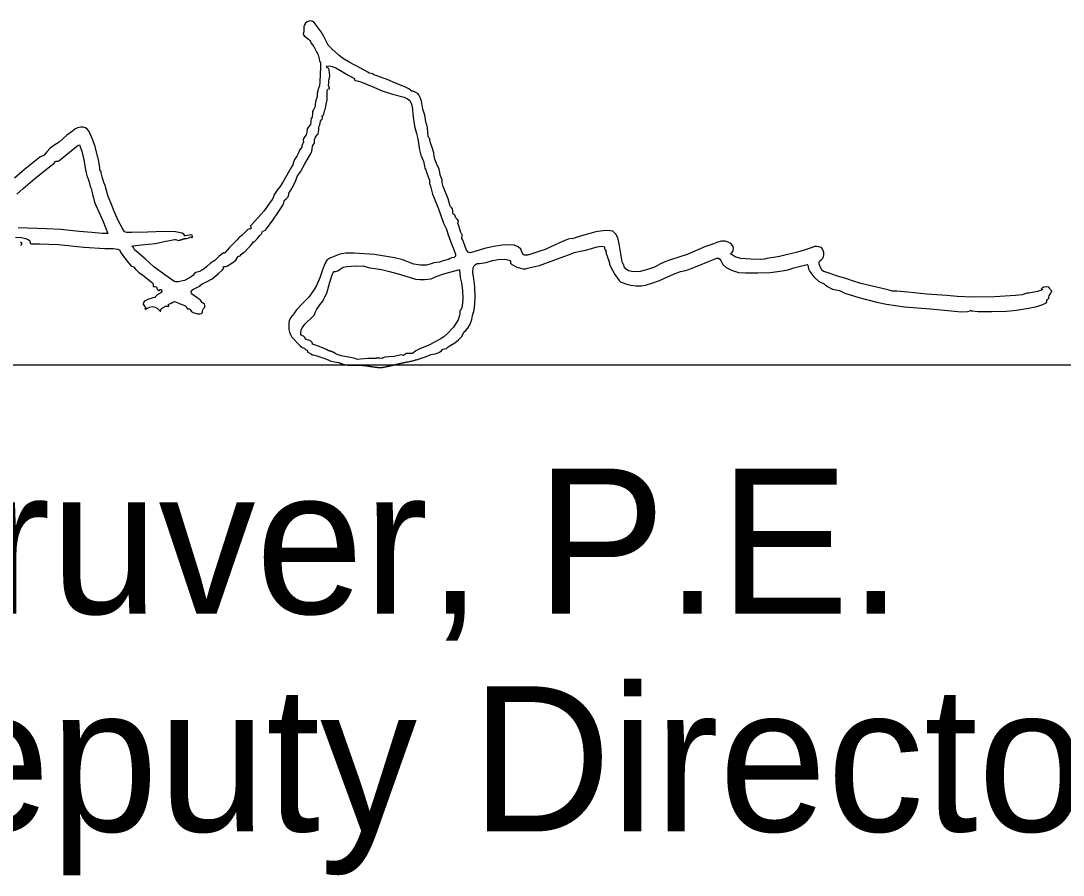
# Model space of a CAD drawing. Extents: x 0 to 34, y 0 to 22.
# Drawn here: x 25.675 to 26.68, y 8.434 to 9.258 of the extents above; entities that cross this region are included whole.
import ezdxf

# ---------------------------------------------------------------- set-up
doc = ezdxf.new("R2010")
doc.units = 0
doc.layers.add('SH_Data', color=7, linetype='Continuous')
doc.layers.add('SH_Text', color=7, linetype='Continuous')

msp = doc.modelspace()

# ---------------------------------------------------------------- linework, layer by layer
at = {"layer": 'SH_Data'}
msp.add_line((24.5279, 8.9262), (28.0279, 8.9262), dxfattribs=at)
at = {"layer": 'SH_Text'}
for points in [[(26.0704, 8.9361), (26.0723, 8.9364), (26.0749, 8.9369), (26.078, 8.9382), (26.0807, 8.9397), (26.0818, 8.9409), (26.0824, 8.9414), (26.084, 8.9416), (26.0855, 8.9419), (26.0861, 8.9425), (26.0872, 8.9436), (26.0898, 8.9451), (26.0936, 8.9474), (26.0971, 8.9502), (26.0999, 8.9532), (26.1013, 8.9556), (26.1024, 8.9576), (26.1042, 8.9592), (26.1062, 8.9615), (26.1082, 8.9655), (26.1098, 8.97), (26.1105, 8.9738), (26.1112, 8.9759), (26.112, 8.9778), (26.1126, 8.9812), (26.1133, 8.9908), (26.113, 9.0013), (26.1118, 9.0093), (26.1108, 9.0153), (26.1114, 9.0199), (26.1123, 9.0217), (26.1136, 9.0229), (26.1152, 9.0238), (26.1172, 9.024), (26.1237, 9.0249), (26.13, 9.0267), (26.1353, 9.0279), (26.1414, 9.0281), (26.146, 9.0273), (26.1472, 9.0266), (26.1472, 9.0257), (26.1472, 9.0243), (26.1485, 9.0229), (26.1534, 9.0203), (26.1594, 9.0189), (26.1619, 9.0189), (26.1637, 9.0196), (26.169, 9.0208), (26.1751, 9.022), (26.189, 9.0272), (26.2033, 9.0324), (26.209, 9.0346), (26.2146, 9.0358), (26.2198, 9.0368), (26.2255, 9.0384), (26.2307, 9.04), (26.2347, 9.0406), (26.2372, 9.0402), (26.2378, 9.0397), (26.238, 9.0389), (26.2383, 9.0375), (26.2389, 9.0367), (26.2394, 9.036), (26.2393, 9.0353), (26.2395, 9.0337), (26.2406, 9.031), (26.2424, 9.0257), (26.2428, 9.0234), (26.244, 9.0203), (26.2478, 9.0133), (26.2521, 9.0075), (26.2538, 9.0059), (26.255, 9.0056), (26.2594, 9.0041), (26.2634, 9.003), (26.2683, 9.0024), (26.2733, 9.0025), (26.2775, 9.0032), (26.2836, 9.005), (26.291, 9.0077), (26.3045, 9.0136), (26.3112, 9.0162), (26.316, 9.0171), (26.3183, 9.0179), (26.3216, 9.0192), (26.3288, 9.022), (26.3383, 9.026), (26.3446, 9.0286), (26.3461, 9.0292), (26.3478, 9.029), (26.3492, 9.0281), (26.3501, 9.0267), (26.3519, 9.0231), (26.3553, 9.02), (26.3603, 9.0174), (26.367, 9.0153), (26.374, 9.0148), (26.3858, 9.0149), (26.3976, 9.0154), (26.4049, 9.0163), (26.4093, 9.017), (26.4146, 9.0179), (26.4205, 9.0198), (26.4243, 9.0206), (26.4296, 9.0219), (26.4335, 9.0231), (26.4341, 9.0224), (26.4342, 9.0208), (26.4347, 9.0187), (26.4358, 9.0162), (26.4397, 9.011), (26.4443, 9.0068), (26.4465, 9.0055), (26.4484, 9.005), (26.4497, 9.0045), (26.4512, 9.0032), (26.4538, 9.0015), (26.4558, 9.0003), (26.4578, 8.9993), (26.4611, 8.9986), (26.4643, 8.9979), (26.4659, 8.9972), (26.4698, 8.9954), (26.4833, 8.9911), (26.5006, 8.9868), (26.5098, 8.9847), (26.5272, 8.9822), (26.5519, 8.9802), (26.5657, 8.9789), (26.582, 8.9774), (26.5879, 8.9775), (26.5906, 8.9782), (26.5913, 8.9789), (26.5921, 8.9782), (26.5983, 8.9775), (26.6114, 8.9775), (26.6258, 8.978), (26.6354, 8.979), (26.6469, 8.981), (26.655, 8.9826), (26.6607, 8.9843), (26.664, 8.9861), (26.6646, 8.9871), (26.6646, 8.9881), (26.6647, 8.989), (26.6656, 8.9897), (26.6665, 8.9904), (26.6666, 8.9914), (26.6668, 8.9928), (26.6678, 8.9944), (26.6694, 8.9969), (26.6694, 8.9977), (26.6687, 8.998), (26.668, 8.9985), (26.6675, 8.9998), (26.6665, 9.0011), (26.664, 9.0015), (26.6618, 9.0011), (26.6599, 9.0002), (26.6591, 8.9993), (26.66, 8.9988), (26.6602, 8.9987), (26.6593, 8.9983), (26.6555, 8.9971), (26.6473, 8.9955), (26.6452, 8.9952), (26.6438, 8.9946), (26.6408, 8.9938), (26.6342, 8.9931), (26.6142, 8.9919), (26.5926, 8.9914), (26.5779, 8.992), (26.5681, 8.9931), (26.5488, 8.9945), (26.5305, 8.9963), (26.5199, 8.9972), (26.5153, 8.9974), (26.5126, 8.9981), (26.5032, 9.0006), (26.485, 9.0048), (26.4772, 9.0073), (26.4716, 9.0093), (26.4616, 9.0119), (26.4546, 9.0145), (26.4496, 9.0163), (26.448, 9.0173), (26.4464, 9.0202), (26.4451, 9.0234), (26.4448, 9.0253), (26.4455, 9.0266), (26.4473, 9.0277), (26.4488, 9.0295), (26.4495, 9.0321), (26.4493, 9.0346), (26.4488, 9.0364), (26.4482, 9.0378), (26.4472, 9.0394), (26.4427, 9.0402), (26.4404, 9.0403), (26.4382, 9.0394), (26.4345, 9.038), (26.4305, 9.0367), (26.424, 9.0349), (26.4131, 9.0322), (26.4067, 9.0307), (26.4008, 9.0298), (26.3942, 9.0288), (26.3921, 9.0282), (26.3886, 9.0279), (26.379, 9.028), (26.3694, 9.0289), (26.366, 9.0296), (26.3641, 9.0304), (26.361, 9.0322), (26.3599, 9.0329), (26.3603, 9.0338), (26.362, 9.0363), (26.3624, 9.0388), (26.3616, 9.0411), (26.3598, 9.0431), (26.3573, 9.0446), (26.3543, 9.0454), (26.3509, 9.0455), (26.3473, 9.0445), (26.3404, 9.0419), (26.3352, 9.0403), (26.3175, 9.0327), (26.3095, 9.0302), (26.3017, 9.0276), (26.2971, 9.0258), (26.2919, 9.0235), (26.2869, 9.0209), (26.2818, 9.0188), (26.2723, 9.0163), (26.268, 9.0159), (26.2643, 9.0161), (26.2612, 9.017), (26.2589, 9.0185), (26.257, 9.0206), (26.2566, 9.0215), (26.2568, 9.0219), (26.2562, 9.0229), (26.2548, 9.0257), (26.2537, 9.0332), (26.2522, 9.043), (26.2508, 9.0488), (26.2489, 9.0522), (26.2459, 9.055), (26.2434, 9.0556), (26.2391, 9.0557), (26.234, 9.0553), (26.2294, 9.0545), (26.2157, 9.0508), (26.2085, 9.0484), (26.207, 9.0479), (26.2059, 9.048), (26.203, 9.0474), (26.1974, 9.0451), (26.186, 9.0401), (26.1808, 9.0375), (26.1747, 9.0354), (26.1668, 9.033), (26.1635, 9.0321), (26.1609, 9.032), (26.1591, 9.0329), (26.1584, 9.0347), (26.1572, 9.0379), (26.1547, 9.0401), (26.1508, 9.0416), (26.1456, 9.0421), (26.1391, 9.0417), (26.1312, 9.0405), (26.1222, 9.0383), (26.1118, 9.0353), (26.1084, 9.0344), (26.1063, 9.0348), (26.1048, 9.0367), (26.1035, 9.0405), (26.102, 9.045), (26.1008, 9.0471), (26.1003, 9.0482), (26.1005, 9.0502), (26.1006, 9.052), (26.1001, 9.0527), (26.0993, 9.0537), (26.0987, 9.056), (26.097, 9.0611), (26.0963, 9.0627), (26.0968, 9.0639), (26.0972, 9.0651), (26.0959, 9.0666), (26.0945, 9.0681), (26.094, 9.0695), (26.0936, 9.0705), (26.0926, 9.0713), (26.0917, 9.0723), (26.0915, 9.0745), (26.0913, 9.0767), (26.0902, 9.078), (26.0892, 9.0791), (26.0887, 9.0804), (26.087, 9.0862), (26.0823, 9.0983), (26.0813, 9.102), (26.0812, 9.1037), (26.0812, 9.1048), (26.0803, 9.1069), (26.0793, 9.1094), (26.0791, 9.1117), (26.0783, 9.115), (26.0763, 9.1197), (26.0742, 9.1245), (26.0737, 9.1276), (26.0734, 9.1306), (26.0719, 9.135), (26.0703, 9.1394), (26.0696, 9.1426), (26.0693, 9.1443), (26.0686, 9.1452), (26.0678, 9.1468), (26.0675, 9.1506), (26.0672, 9.1548), (26.0664, 9.1578), (26.0656, 9.1602), (26.0653, 9.163), (26.0645, 9.1669), (26.0628, 9.1729), (26.0613, 9.1806), (26.06, 9.184), (26.059, 9.1866), (26.0581, 9.1876), (26.0558, 9.189), (26.0533, 9.1901), (26.0523, 9.1901), (26.0518, 9.1902), (26.0507, 9.1912), (26.0491, 9.1925), (26.0461, 9.194), (26.0342, 9.1987), (26.0275, 9.2017), (26.0254, 9.2025), (26.0219, 9.2037), (26.0167, 9.2055), (26.0155, 9.2058), (26.015, 9.2064), (26.0143, 9.207), (26.0129, 9.2072), (26.011, 9.2076), (26.0095, 9.2085), (26.0031, 9.2121), (25.9918, 9.2183), (25.9852, 9.222), (25.9817, 9.2248), (25.9748, 9.2309), (25.9713, 9.2345), (25.969, 9.2389), (25.9671, 9.243), (25.9645, 9.2475), (25.9578, 9.2563), (25.9562, 9.2575), (25.9545, 9.258), (25.9527, 9.2578), (25.9511, 9.2571), (25.9496, 9.2558), (25.9485, 9.2542), (25.9479, 9.2522), (25.9479, 9.25), (25.9479, 9.2473), (25.9473, 9.2459), (25.9472, 9.245), (25.9483, 9.2435), (25.9525, 9.2402), (25.9537, 9.2392), (25.9542, 9.238), (25.9547, 9.2367), (25.9559, 9.2352), (25.9577, 9.2331), (25.9599, 9.2289), (25.9616, 9.2253), (25.9626, 9.2215), (25.9631, 9.2189), (25.9637, 9.2184), (25.9639, 9.2174), (25.964, 9.2136), (25.9635, 9.1993), (25.9629, 9.1954), (25.962, 9.1929)], [(25.6699, 9.0494), (25.6755, 9.049), (25.6794, 9.0482), (25.682, 9.0471), (25.6836, 9.0459), (25.684, 9.0445), (25.6841, 9.0435), (25.6851, 9.043), (25.6929, 9.0429), (25.7114, 9.0422), (25.7359, 9.0397), (25.7561, 9.0385), (25.7641, 9.0383), (25.7685, 9.0377), (25.7705, 9.0367), (25.771, 9.0349), (25.7739, 9.0308), (25.7788, 9.0246), (25.7807, 9.0224), (25.782, 9.0215), (25.7835, 9.0206), (25.7857, 9.0184), (25.7889, 9.0154), (25.7923, 9.013), (25.7992, 9.0077), (25.8022, 9.005), (25.8027, 9.004), (25.8027, 9.0031), (25.8026, 9.0017), (25.8042, 9.0017), (25.8056, 9.0016), (25.806, 9.0008), (25.8062, 8.9996), (25.807, 8.9984), (25.808, 8.9978), (25.8088, 8.998), (25.8095, 8.9988), (25.8102, 8.9988), (25.8108, 8.9984), (25.811, 8.9973), (25.8101, 8.9958), (25.8079, 8.9943), (25.8058, 8.993), (25.8049, 8.992), (25.8042, 8.9912), (25.8023, 8.9908), (25.7976, 8.9892), (25.7947, 8.9879), (25.7932, 8.9865), (25.7931, 8.9848), (25.7944, 8.9829), (25.7957, 8.9813), (25.7953, 8.9807), (25.7947, 8.9805), (25.7947, 8.9801), (25.7955, 8.98), (25.7964, 8.9804), (25.7992, 8.9819), (25.8021, 8.9825), (25.8047, 8.982), (25.8067, 8.9806), (25.8093, 8.9781), (25.81, 8.978), (25.8097, 8.9789), (25.8102, 8.9801), (25.8121, 8.9816), (25.8145, 8.9827), (25.8165, 8.9829), (25.8176, 8.9829), (25.8175, 8.984), (25.8173, 8.9848), (25.8176, 8.9848), (25.8187, 8.9849), (25.8207, 8.986), (25.8222, 8.987), (25.8235, 8.9873), (25.8276, 8.9855), (25.8331, 8.9833), (25.8341, 8.9827), (25.8349, 8.9815), (25.8356, 8.9803), (25.8367, 8.9802), (25.8377, 8.9802), (25.8384, 8.9795), (25.8394, 8.9779), (25.8411, 8.9767), (25.8454, 8.9754), (25.8475, 8.9754), (25.8492, 8.9758), (25.8502, 8.9767), (25.8503, 8.9781), (25.8504, 8.9794), (25.8513, 8.9806), (25.8523, 8.982), (25.8526, 8.9835), (25.8521, 8.9848), (25.8509, 8.9856), (25.8497, 8.9863), (25.8492, 8.9872), (25.8479, 8.9888), (25.8449, 8.991), (25.8407, 8.9942), (25.8397, 8.9955), (25.8394, 8.9966), (25.8399, 8.9977), (25.841, 8.9988), (25.8455, 9.0011), (25.8475, 9.0022), (25.8483, 9.0031), (25.85, 9.0043), (25.8539, 9.0063), (25.8596, 9.0093), (25.8653, 9.0141), (25.8696, 9.0178), (25.8704, 9.019), (25.8705, 9.02), (25.8705, 9.0211), (25.8715, 9.0211), (25.8727, 9.0211), (25.8744, 9.0217), (25.8786, 9.0242), (25.8823, 9.0273), (25.8834, 9.0287), (25.8839, 9.0299), (25.8843, 9.0307), (25.8851, 9.031), (25.8864, 9.0315), (25.8875, 9.0326), (25.8902, 9.0348), (25.8912, 9.0354), (25.8939, 9.0385), (25.896, 9.0402), (25.8977, 9.0426), (25.8991, 9.0444), (25.9009, 9.0458), (25.903, 9.0476), (25.9056, 9.0509), (25.9074, 9.053), (25.9078, 9.0544), (25.908, 9.055), (25.9092, 9.0555), (25.9108, 9.0562), (25.912, 9.0574), (25.9181, 9.0657), (25.9229, 9.0728), (25.9255, 9.0766), (25.9278, 9.0802), (25.9287, 9.0824), (25.9288, 9.0837), (25.9291, 9.0846), (25.9308, 9.0863), (25.9327, 9.0884), (25.9334, 9.0906), (25.9336, 9.092), (25.934, 9.0927), (25.9355, 9.0946), (25.9379, 9.0991), (25.9402, 9.1039), (25.9412, 9.1068), (25.9419, 9.1084), (25.9446, 9.1123), (25.9488, 9.12), (25.9512, 9.1239), (25.9545, 9.1294), (25.9555, 9.1323), (25.9559, 9.1347), (25.9563, 9.137), (25.9573, 9.1387), (25.9581, 9.1399), (25.9581, 9.1414), (25.9583, 9.1433), (25.9593, 9.1458), (25.9607, 9.1481), (25.9619, 9.1491), (25.9623, 9.153), (25.9625, 9.1557), (25.963, 9.1569), (25.9635, 9.1576), (25.9637, 9.1594), (25.9641, 9.1613), (25.965, 9.1624), (25.9657, 9.1632), (25.9658, 9.1645), (25.9657, 9.1659), (25.9663, 9.1668), (25.9671, 9.1676), (25.9672, 9.1683), (25.9681, 9.1721), (25.9687, 9.1734), (25.9695, 9.1777), (25.9703, 9.1819), (25.9703, 9.1859), (25.9703, 9.1909), (25.971, 9.1921), (25.9722, 9.1925), (25.973, 9.1927), (25.9724, 9.1938), (25.9718, 9.1955), (25.9719, 9.198), (25.9721, 9.2004), (25.9724, 9.2021), (25.9728, 9.2027), (25.9729, 9.2053), (25.9725, 9.2105), (25.9719, 9.2121), (25.9701, 9.213), (25.9697, 9.2143), (25.9723, 9.2146), (25.9754, 9.214), (25.9789, 9.2126), (25.9825, 9.2103), (25.9907, 9.2055), (25.9961, 9.2027), (25.9969, 9.2019), (25.9969, 9.2012), (25.997, 9.2006), (25.9974, 9.2005), (25.9995, 9.2003), (26.0029, 9.1993), (26.0137, 9.1946), (26.0234, 9.1905), (26.0336, 9.1873), (26.0446, 9.1843), (26.0479, 9.1828), (26.0502, 9.1811), (26.0516, 9.1787), (26.0525, 9.1754), (26.0535, 9.1651), (26.0547, 9.1565), (26.0567, 9.1495), (26.0578, 9.1443), (26.0594, 9.1336), (26.0608, 9.1286), (26.0634, 9.1228), (26.0644, 9.1178), (26.0647, 9.1159), (26.0652, 9.1148), (26.0666, 9.1111), (26.0684, 9.1059), (26.0691, 9.1042), (26.0692, 9.1028), (26.0692, 9.1011), (26.0701, 9.0985), (26.0714, 9.0934), (26.072, 9.0908), (26.0735, 9.0871), (26.0778, 9.0766), (26.0827, 9.063), (26.0852, 9.0577), (26.0861, 9.0549), (26.0867, 9.0525), (26.0893, 9.0456), (26.0933, 9.0355), (26.0943, 9.0328), (26.0941, 9.0309), (26.0928, 9.0297), (26.0904, 9.0293), (26.0883, 9.0284), (26.0874, 9.0278), (26.0859, 9.0275), (26.0815, 9.0262), (26.0789, 9.0253), (26.076, 9.0249), (26.0732, 9.0246), (26.0706, 9.0237), (26.0662, 9.0225), (26.0603, 9.0225), (26.0541, 9.0234), (26.049, 9.0253), (26.0434, 9.0274), (26.0355, 9.0295), (26.016, 9.0326), (25.9964, 9.034), (25.9885, 9.0338), (25.9828, 9.0329), (25.9731, 9.0291), (25.9701, 9.0272), (25.969, 9.0257), (25.9687, 9.0245), (25.9681, 9.0236), (25.9674, 9.0221), (25.9657, 9.017), (25.9633, 9.0102), (25.9602, 9.0027), (25.958, 8.9989), (25.9563, 8.9966), (25.9551, 8.9946), (25.9526, 8.9914), (25.9468, 8.9855), (25.941, 8.9794), (25.9386, 8.976), (25.9383, 8.975), (25.9378, 8.9746), (25.9366, 8.9736), (25.9351, 8.9714), (25.9339, 8.9687), (25.9333, 8.9665), (25.9334, 8.9603), (25.9342, 8.9578), (25.9351, 8.9556), (25.9364, 8.953), (25.9445, 8.9445), (25.9464, 8.9429), (25.9476, 8.9425), (25.9486, 8.9422), (25.949, 8.9416), (25.9494, 8.941), (25.9503, 8.9407), (25.9512, 8.9404), (25.9516, 8.9394), (25.9519, 8.9385), (25.9525, 8.9381), (25.9548, 8.9368), (25.9563, 8.9359), (25.9581, 8.9355), (25.9606, 8.9348), (25.9661, 8.933), (25.9699, 8.9318), (25.972, 8.9306), (25.9739, 8.9296), (25.9776, 8.9291), (25.9813, 8.9286)], [(25.96, 9.1827), (25.9596, 9.1814), (25.959, 9.1774), (25.9587, 9.1754), (25.9571, 9.1722), (25.9562, 9.1706), (25.9562, 9.1687), (25.9561, 9.1651), (25.9551, 9.1638), (25.9546, 9.162), (25.9547, 9.1601), (25.9545, 9.1581), (25.9529, 9.1561), (25.9512, 9.1537), (25.9507, 9.1507), (25.9503, 9.1479), (25.949, 9.1463), (25.9478, 9.145), (25.9473, 9.1431), (25.9475, 9.1412), (25.9461, 9.1375), (25.9459, 9.1361), (25.9438, 9.1334), (25.9427, 9.1308), (25.9413, 9.1274), (25.939, 9.1242), (25.9377, 9.1206), (25.9374, 9.1191), (25.9366, 9.118), (25.9314, 9.109), (25.9277, 9.1024), (25.9247, 9.098), (25.9221, 9.0946), (25.9203, 9.0918), (25.9191, 9.0898), (25.9186, 9.0882), (25.9177, 9.0861), (25.9156, 9.0831), (25.9125, 9.0788), (25.9097, 9.0748), (25.8973, 9.0612), (25.8966, 9.0602), (25.8967, 9.0587), (25.8968, 9.0573), (25.8958, 9.0573), (25.8939, 9.0568), (25.8911, 9.054), (25.8885, 9.0513), (25.8867, 9.0501), (25.8856, 9.0495), (25.8835, 9.0467), (25.8761, 9.0394), (25.8717, 9.0343), (25.8715, 9.0339), (25.8709, 9.0341), (25.8692, 9.0333), (25.8663, 9.0309), (25.862, 9.0269), (25.8579, 9.0244), (25.854, 9.0209), (25.8518, 9.0188), (25.8503, 9.018), (25.8495, 9.0178), (25.8492, 9.0172), (25.8483, 9.0165), (25.8461, 9.0159), (25.8438, 9.0152), (25.8425, 9.0143), (25.8408, 9.0123), (25.8384, 9.0105), (25.8327, 9.0076), (25.8268, 9.0062), (25.8244, 9.0063), (25.8226, 9.007), (25.8139, 9.013), (25.8034, 9.0207), (25.7948, 9.0284), (25.7863, 9.0358), (25.7847, 9.0372), (25.7841, 9.0384), (25.7837, 9.0393), (25.783, 9.0399), (25.7821, 9.0406), (25.7833, 9.0411), (25.7915, 9.0419), (25.8048, 9.0432), (25.8132, 9.0451), (25.8185, 9.0462), (25.8231, 9.047), (25.8241, 9.0472), (25.8253, 9.0467), (25.8267, 9.0462), (25.8283, 9.0466)], [(25.8327, 9.048), (25.8347, 9.048), (25.8369, 9.0488), (25.839, 9.0496), (25.8399, 9.049), (25.8402, 9.0489), (25.8404, 9.05), (25.8401, 9.0514), (25.839, 9.0516), (25.8339, 9.0505), (25.8329, 9.0506), (25.8327, 9.0513), (25.8321, 9.0524), (25.8305, 9.0533), (25.824, 9.0545), (25.8129, 9.0547), (25.7971, 9.0541), (25.7818, 9.0537), (25.7771, 9.054), (25.7749, 9.0545), (25.7726, 9.0582), (25.769, 9.0654), (25.7656, 9.0728), (25.7641, 9.0768), (25.7629, 9.0802), (25.7591, 9.0885), (25.7575, 9.0944), (25.7562, 9.0992), (25.7551, 9.1022), (25.7534, 9.1074), (25.7525, 9.1115), (25.7525, 9.1123), (25.752, 9.113), (25.7513, 9.1142), (25.7511, 9.1162), (25.7503, 9.1224), (25.7468, 9.1368), (25.744, 9.144), (25.7415, 9.1498), (25.7409, 9.1513), (25.7392, 9.1531), (25.7372, 9.1547), (25.7352, 9.1556), (25.7327, 9.1556), (25.7296, 9.1548), (25.727, 9.1536), (25.7259, 9.1524), (25.7249, 9.1517), (25.7194, 9.1477), (25.7118, 9.1411), (25.7067, 9.1378), (25.7034, 9.1353), (25.7002, 9.1317), (25.6975, 9.1286), (25.6956, 9.1274), (25.6934, 9.1264), (25.6902, 9.1241), (25.6834, 9.1185), (25.6786, 9.1147), (25.669, 9.1063)], [(25.671, 9.0909), (25.6773, 9.0963), (25.6884, 9.106), (25.7025, 9.1171), (25.7068, 9.1205), (25.7085, 9.1224), (25.7089, 9.1228), (25.7098, 9.1227), (25.7109, 9.1227), (25.7118, 9.1233), (25.7148, 9.1256), (25.7236, 9.1327), (25.7302, 9.1382), (25.7316, 9.1385), (25.732, 9.1375), (25.7337, 9.1324), (25.7359, 9.1241), (25.7376, 9.1126), (25.7387, 9.1087), (25.7405, 9.1037), (25.7419, 9.0981), (25.7427, 9.0964), (25.7433, 9.0936), (25.7445, 9.0892), (25.7452, 9.0874), (25.7453, 9.086), (25.7456, 9.084), (25.747, 9.0808), (25.7544, 9.0646), (25.7589, 9.053), (25.7534, 9.0529), (25.7433, 9.0537), (25.7311, 9.0549), (25.7137, 9.0567), (25.6997, 9.0575), (25.6724, 9.0583)], [(25.6745, 9.042), (25.6753, 9.0419), (25.676, 9.0423), (25.676, 9.0435), (25.6748, 9.0445)], [(25.9451, 8.9585), (25.9455, 8.9589), (25.9455, 8.9601), (25.9465, 8.9623), (25.949, 8.9656), (25.9569, 8.9731), (25.9581, 8.9746), (25.9589, 8.9768), (25.9605, 8.98), (25.9634, 8.984), (25.9661, 8.9877), (25.9672, 8.9898), (25.9683, 8.9917), (25.9702, 8.9953), (25.9721, 9.0024), (25.9731, 9.0058), (25.975, 9.0119), (25.9765, 9.0159), (25.9773, 9.0164), (25.9786, 9.0164), (25.9808, 9.0168), (25.9831, 9.0184), (25.9858, 9.0203), (25.9895, 9.0212), (25.9979, 9.0218), (25.9999, 9.0215), (26.0051, 9.0218), (26.0079, 9.0209), (26.0117, 9.0199), (26.0163, 9.0192), (26.0228, 9.0183), (26.0306, 9.0162), (26.041, 9.0134), (26.0557, 9.009), (26.0598, 9.0085), (26.0642, 9.0086), (26.0706, 9.0093), (26.0756, 9.0113), (26.083, 9.0141), (26.097, 9.0177), (26.0976, 9.0178), (26.098, 9.0174), (26.0983, 9.0146), (26.0988, 9.0104), (26.0999, 9.0052), (26.101, 8.998), (26.1012, 8.9898), (26.1005, 8.9829), (26.0999, 8.9805), (26.0991, 8.9793), (26.0985, 8.9781), (26.0983, 8.9758), (26.0979, 8.9729), (26.0967, 8.9697), (26.0924, 8.9627), (26.0863, 8.9561), (26.0829, 8.9533), (26.0794, 8.951), (26.0685, 8.9453), (26.0598, 8.9415), (26.056, 8.9396), (26.054, 8.938), (26.0526, 8.937), (26.0496, 8.937), (26.0465, 8.9371), (26.0449, 8.936), (26.0439, 8.9352), (26.0432, 8.9354), (26.0419, 8.9358), (26.0391, 8.9351), (26.035, 8.9342), (26.03, 8.9338), (26.0261, 8.9335), (26.0245, 8.9329), (26.0236, 8.9324), (26.0212, 8.9326), (26.0183, 8.9326)], [(25.9695, 8.9411), (25.9682, 8.9416), (25.9627, 8.9438), (25.9571, 8.9459), (25.9563, 8.9462), (25.9563, 8.9467), (25.956, 8.9477), (25.9547, 8.9489), (25.9529, 8.9499), (25.9512, 8.9503), (25.9499, 8.9509), (25.9488, 8.9525), (25.9477, 8.954), (25.9465, 8.9542)], [(26.0136, 8.9323), (26.0102, 8.9324), (26.0021, 8.9316), (25.9998, 8.9314), (25.9981, 8.932), (25.9961, 8.9327), (25.9927, 8.9332), (25.9839, 8.9349), (25.98, 8.9362), (25.978, 8.9373), (25.977, 8.938)]]:
    msp.add_lwpolyline(points, dxfattribs=at)
for points in [[(25.962, 9.1929), (25.9615, 9.1909), (25.9611, 9.1894), (25.9607, 9.1868), (25.9607, 9.1842), (25.96, 9.1827)], [(25.8283, 9.0466), (25.8301, 9.047), (25.8313, 9.0475), (25.8327, 9.048)], [(25.9465, 8.9542), (25.9449, 8.9551), (25.9449, 8.9564), (25.9449, 8.9575), (25.9451, 8.9585)], [(25.977, 8.938), (25.9754, 8.9388), (25.9731, 8.9394), (25.9715, 8.94), (25.9695, 8.9411)], [(25.9813, 8.9286), (25.9864, 8.9261), (25.9954, 8.9258), (26.0054, 8.9258), (26.0097, 8.9251), (26.0187, 8.9237), (26.0238, 8.9236), (26.0311, 8.9253), (26.0354, 8.9263), (26.0392, 8.9272), (26.043, 8.9281), (26.0528, 8.9301), (26.0616, 8.9325), (26.0704, 8.9361)], [(26.0183, 8.9326), (26.0162, 8.9323), (26.0148, 8.9323), (26.0136, 8.9323)]]:
    msp.add_open_spline(points, degree=2, dxfattribs=at)

# ---------------------------------------------------------------- texts
for s, p in [('Douglas A. Gruver, P.E.', (24.5279, 8.6862)), ('District       Deputy Director', (24.5279, 8.4762))]:
    msp.add_text(s, height=0.14, dxfattribs=at).set_placement(p)

doc.saveas('drawing.dxf')
